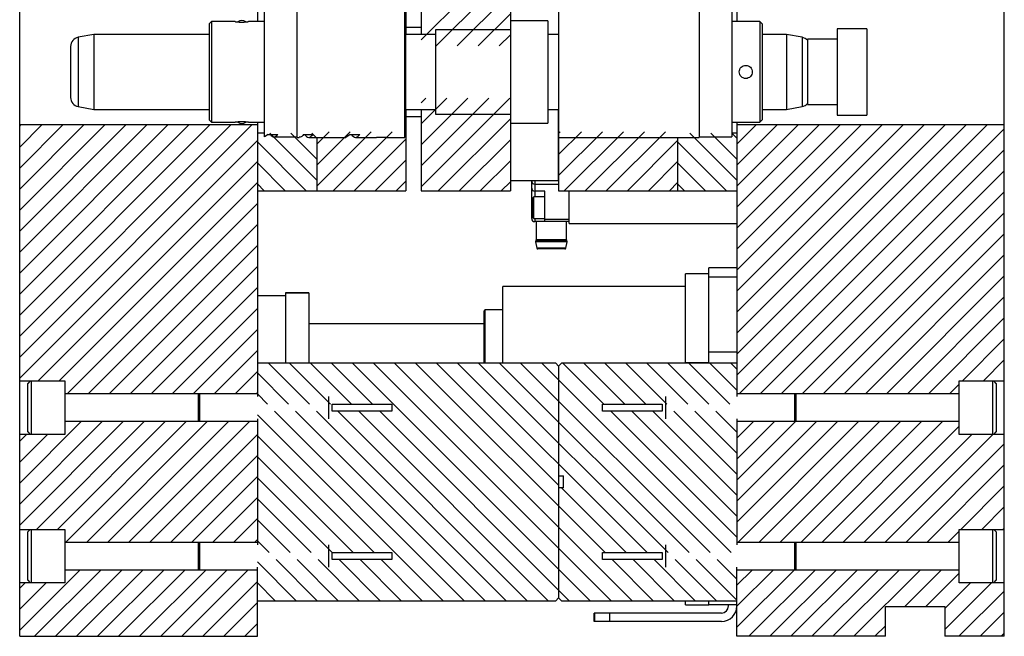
# Model space of a CAD drawing. Header units: inches. Extents: x 1880 to 2363, y -453 to -54.
# Tile 695 of 1056: x 1968 to 1976, y -128 to -123. Entities that reach past the tile are written whole.
import ezdxf

# ---------------------------------------------------------------- set-up
doc = ezdxf.new("R2010")
doc.units = ezdxf.units.IN
doc.header["$LTSCALE"] = 0.5
doc.header["$MEASUREMENT"] = 0
doc.layers.add('SID-M-F', color=202, linetype='Continuous')
doc.layers.add('SID-M-S', color=105, linetype='Continuous')

msp = doc.modelspace()

# ---------------------------------------------------------------- linework, layer by layer
at = {"layer": 'SID-M-F', "linetype": 'Continuous'}
for p, q in [((1971.49199, -122.93861), (1972.0288, -122.4018)), ((1971.61846, -122.98892), (1972.20558, -122.4018)), ((1971.79524, -122.98892), (1972.24199, -122.54217)), ((1971.97201, -122.98892), (1972.24199, -122.71894)), ((1972.14879, -122.98892), (1972.24199, -122.89572)), ((1971.49199, -123.46894), (1971.53122, -123.42971)), ((1971.49199, -123.64572), (1971.70799, -123.42971)), ((1971.49199, -123.8225), (1971.88477, -123.42971)), ((1971.49199, -123.99927), (1972.06155, -123.42971)), ((1971.49199, -124.17605), (1972.23832, -123.42971)), ((1971.6355, -124.20932), (1972.24199, -123.60283)), ((1968.11348, -123.66547), (1968.12312, -123.65583)), ((1968.11348, -123.84224), (1968.2999, -123.65583)), ((1968.11348, -124.01902), (1968.47667, -123.65583)), ((1968.11348, -124.1958), (1968.65345, -123.65583)), ((1968.11348, -124.37257), (1968.83023, -123.65583)), ((1968.11348, -124.54935), (1969.007, -123.65583)), ((1968.11348, -124.72613), (1969.18378, -123.65583)), ((1968.11348, -124.9029), (1969.36056, -123.65583)), ((1968.11348, -125.07968), (1969.53733, -123.65583)), ((1968.11348, -125.25646), (1969.71411, -123.65583)), ((1968.11348, -125.43323), (1969.89089, -123.65583)), ((1968.11348, -125.61001), (1970.06766, -123.65583)), ((1974.14848, -123.81765), (1974.31031, -123.65583)), ((1974.14848, -123.99443), (1974.48708, -123.65583)), ((1974.14848, -124.1712), (1974.66386, -123.65583)), ((1974.14848, -124.34798), (1974.84064, -123.65583)), ((1974.14848, -124.52476), (1975.01741, -123.65583)), ((1974.14848, -124.70153), (1975.19419, -123.65583)), ((1974.14848, -124.87831), (1975.37097, -123.65583)), ((1974.14848, -125.05509), (1975.54774, -123.65583)), ((1974.14848, -125.23186), (1975.72452, -123.65583)), ((1974.14848, -125.40864), (1975.9013, -123.65583)), ((1974.14848, -125.58542), (1976.07807, -123.65583)), ((1974.14848, -125.76219), (1976.25485, -123.65583)), ((1974.17129, -125.91617), (1976.39848, -123.68897)), ((1970.61348, -124.12068), (1970.21766, -123.72486)), ((1970.61348, -123.9439), (1970.39443, -123.72486)), ((1970.61348, -123.76713), (1970.57121, -123.72486)), ((1970.61348, -123.81712), (1970.71812, -123.71248)), ((1970.61348, -123.99389), (1970.8949, -123.71248)), ((1970.61348, -124.17067), (1971.07167, -123.71248)), ((1970.75162, -124.20932), (1971.24845, -123.71248)), ((1970.92839, -124.20932), (1971.36348, -123.77422)), ((1972.64848, -123.72666), (1972.66266, -123.71248)), ((1972.64848, -123.90344), (1972.83944, -123.71248)), ((1972.64848, -124.08021), (1973.01622, -123.71248)), ((1972.69616, -124.20932), (1973.19299, -123.71248)), ((1972.87294, -124.20932), (1973.36977, -123.71248)), ((1973.04971, -124.20932), (1973.54655, -123.71248)), ((1974.14848, -124.12015), (1973.75319, -123.72486)), ((1974.14848, -123.94337), (1973.92997, -123.72486)), ((1974.14848, -123.76659), (1974.10675, -123.72486)), ((1968.11348, -125.78679), (1970.11348, -123.78679)), ((1970.52534, -124.20932), (1970.11348, -123.79746)), ((1971.81228, -124.20932), (1972.24199, -123.7796)), ((1973.22649, -124.20932), (1973.64848, -123.78732)), ((1974.06088, -124.20932), (1973.64848, -123.79692)), ((1974.34806, -125.91617), (1976.39848, -123.86575)), ((1968.26786, -125.80919), (1970.11348, -123.96356)), ((1970.34856, -124.20932), (1970.11348, -123.97423)), ((1971.10517, -124.20932), (1971.36348, -123.951)), ((1971.98905, -124.20932), (1972.24199, -123.95638)), ((1973.40327, -124.20932), (1973.64848, -123.9641)), ((1973.8841, -124.20932), (1973.64848, -123.9737)), ((1974.52484, -125.91617), (1976.39848, -124.04253)), ((1968.44463, -125.80919), (1970.11348, -124.14034)), ((1970.17179, -124.20932), (1970.11348, -124.15101)), ((1971.28195, -124.20932), (1971.36348, -124.12778)), ((1972.16583, -124.20932), (1972.24199, -124.13316)), ((1973.58004, -124.20932), (1973.64848, -124.14087)), ((1973.70732, -124.20932), (1973.64848, -124.15048)), ((1974.70162, -125.91617), (1976.39848, -124.2193)), ((1968.51443, -125.91617), (1970.11348, -124.31712)), ((1974.87839, -125.91617), (1976.39848, -124.39608)), ((1968.69121, -125.91617), (1970.11348, -124.49389)), ((1975.05517, -125.91617), (1976.39848, -124.57286)), ((1968.86799, -125.91617), (1970.11348, -124.67067)), ((1975.23195, -125.91617), (1976.39848, -124.74963)), ((1969.04476, -125.91617), (1970.11348, -124.84745)), ((1975.40872, -125.91617), (1976.39848, -124.92641)), ((1969.22154, -125.91617), (1970.11348, -125.02422)), ((1975.5855, -125.91617), (1976.39848, -125.10319)), ((1969.39832, -125.91617), (1970.11348, -125.201)), ((1975.76228, -125.91617), (1976.39848, -125.27996)), ((1969.57509, -125.91617), (1970.11348, -125.37778)), ((1976.04603, -125.80919), (1976.39848, -125.45674)), ((1969.75187, -125.91617), (1970.11348, -125.55455)), ((1970.55279, -126.00453), (1970.20757, -125.65932)), ((1970.72956, -126.00453), (1970.38435, -125.65932)), ((1970.90634, -126.00453), (1970.56113, -125.65932)), ((1971.08312, -126.00453), (1970.7379, -125.65932)), ((1972.91468, -127.65932), (1970.91468, -125.65932)), ((1973.09146, -127.65932), (1971.09146, -125.65932)), ((1973.26823, -127.65932), (1971.26823, -125.65932)), ((1973.04022, -127.25453), (1971.44501, -125.65932)), ((1972.64848, -126.68601), (1971.62179, -125.65932)), ((1973.39378, -127.25453), (1971.79856, -125.65932)), ((1973.57055, -127.25453), (1971.97534, -125.65932)), ((1973.74733, -127.25453), (1972.15212, -125.65932)), ((1973.92411, -127.25453), (1972.32889, -125.65932)), ((1974.10088, -127.25453), (1972.50567, -125.65932)), ((1973.02766, -126.00453), (1972.68245, -125.65932)), ((1973.20444, -126.00453), (1972.85922, -125.65932)), ((1973.38121, -126.00453), (1973.036, -125.65932)), ((1973.55799, -126.00453), (1973.21278, -125.65932)), ((1973.73477, -126.00453), (1973.38956, -125.65932)), ((1973.91155, -126.00453), (1973.56633, -125.65932)), ((1974.08832, -126.00453), (1973.74311, -125.65932)), ((1974.14848, -125.88791), (1973.91989, -125.65932)), ((1974.14848, -125.71114), (1974.09666, -125.65932)), ((1976.22281, -125.80919), (1976.39848, -125.63352)), ((1969.92865, -125.91617), (1970.11348, -125.73133)), ((1970.37601, -126.00453), (1970.11348, -125.742)), ((1975.93905, -125.91617), (1976.01848, -125.83674)), ((1970.10542, -125.91617), (1970.11348, -125.90811)), ((1970.19923, -126.00453), (1970.11348, -125.91878)), ((1971.67724, -127.65932), (1970.11348, -126.09556)), ((1971.85402, -127.65932), (1970.25881, -126.0641)), ((1972.0308, -127.65932), (1970.43558, -126.0641)), ((1972.20757, -127.65932), (1970.61236, -126.0641)), ((1972.38435, -127.65932), (1970.78914, -126.0641)), ((1972.56113, -127.65932), (1970.96591, -126.0641)), ((1972.7379, -127.65932), (1971.14269, -126.0641)), ((1974.14848, -127.12535), (1973.08724, -126.0641)), ((1974.14848, -126.94857), (1973.26401, -126.0641)), ((1974.14848, -126.7718), (1973.44079, -126.0641)), ((1974.14848, -126.59502), (1973.61757, -126.0641)), ((1974.14848, -126.41824), (1973.79434, -126.0641)), ((1974.14848, -126.24147), (1973.97112, -126.0641)), ((1968.11348, -126.67067), (1968.63169, -126.15246)), ((1968.11348, -126.84745), (1968.80847, -126.15246)), ((1968.11348, -127.02422), (1968.98524, -126.15246)), ((1968.25529, -127.05919), (1969.16202, -126.15246)), ((1968.43207, -127.05919), (1969.3388, -126.15246)), ((1968.50187, -127.16617), (1969.51557, -126.15246)), ((1968.67865, -127.16617), (1969.69235, -126.15246)), ((1968.85542, -127.16617), (1969.86913, -126.15246)), ((1969.0322, -127.16617), (1970.0459, -126.15246)), ((1974.14848, -126.29253), (1974.28854, -126.15246)), ((1974.14848, -126.4693), (1974.46532, -126.15246)), ((1974.14848, -126.64608), (1974.6421, -126.15246)), ((1974.14848, -126.82286), (1974.81888, -126.15246)), ((1974.14848, -126.99963), (1974.99565, -126.15246)), ((1974.15872, -127.16617), (1975.17243, -126.15246)), ((1974.3355, -127.16617), (1975.34921, -126.15246)), ((1974.51228, -127.16617), (1975.52598, -126.15246)), ((1974.68905, -127.16617), (1975.70276, -126.15246)), ((1974.86583, -127.16617), (1975.87954, -126.15246)), ((1968.11348, -126.31712), (1968.17116, -126.25944)), ((1968.11348, -126.49389), (1968.34794, -126.25944)), ((1969.20898, -127.16617), (1970.11348, -126.26166)), ((1975.04261, -127.16617), (1976.01848, -126.19029)), ((1975.21939, -127.16617), (1976.12611, -126.25944)), ((1975.39616, -127.16617), (1976.30289, -126.25944)), ((1971.09568, -127.25453), (1970.11348, -126.27233)), ((1975.57294, -127.16617), (1976.39848, -126.34062)), ((1969.38575, -127.16617), (1970.11348, -126.43844)), ((1970.9189, -127.25453), (1970.11348, -126.44911)), ((1975.74972, -127.16617), (1976.39848, -126.5174)), ((1969.56253, -127.16617), (1970.11348, -126.61521)), ((1970.74213, -127.25453), (1970.11348, -126.62589)), ((1973.217, -127.25453), (1972.67179, -126.70932)), ((1976.03347, -127.05919), (1976.39848, -126.69418)), ((1969.73931, -127.16617), (1970.11348, -126.79199)), ((1970.56535, -127.25453), (1970.11348, -126.80266)), ((1976.21025, -127.05919), (1976.39848, -126.87095)), ((1969.91608, -127.16617), (1970.11348, -126.96877)), ((1970.38857, -127.25453), (1970.11348, -126.97944)), ((1975.92649, -127.16617), (1976.01848, -127.07418)), ((1976.38702, -127.05919), (1976.39848, -127.04773)), ((1970.09286, -127.16617), (1970.11348, -127.14554)), ((1970.2118, -127.25453), (1970.11348, -127.15622)), ((1970.43981, -127.65932), (1970.11348, -127.33299)), ((1970.61658, -127.65932), (1970.27137, -127.3141)), ((1970.79336, -127.65932), (1970.44815, -127.3141)), ((1970.97014, -127.65932), (1970.62492, -127.3141)), ((1971.14691, -127.65932), (1970.8017, -127.3141)), ((1971.32369, -127.65932), (1970.97848, -127.3141)), ((1971.50047, -127.65932), (1971.15525, -127.3141)), ((1973.44501, -127.65932), (1973.0998, -127.3141)), ((1973.62179, -127.65932), (1973.27657, -127.3141)), ((1973.79856, -127.65932), (1973.45335, -127.3141)), ((1973.97534, -127.65932), (1973.63013, -127.3141)), ((1974.14848, -127.65568), (1973.8069, -127.3141)), ((1974.14848, -127.4789), (1973.98368, -127.3141)), ((1968.11348, -127.90811), (1968.61913, -127.40246)), ((1968.23905, -127.95932), (1968.7959, -127.40246)), ((1968.41583, -127.95932), (1968.97268, -127.40246)), ((1968.59261, -127.95932), (1969.14946, -127.40246)), ((1968.76938, -127.95932), (1969.32623, -127.40246)), ((1968.94616, -127.95932), (1969.50301, -127.40246)), ((1969.12294, -127.95932), (1969.67979, -127.40246)), ((1969.29971, -127.95932), (1969.85656, -127.40246)), ((1969.47649, -127.95932), (1970.03334, -127.40246)), ((1974.14848, -127.52996), (1974.27598, -127.40246)), ((1974.14848, -127.70674), (1974.45276, -127.40246)), ((1974.14848, -127.88352), (1974.62954, -127.40246)), ((1974.24946, -127.95932), (1974.80631, -127.40246)), ((1974.42624, -127.95932), (1974.98309, -127.40246)), ((1974.60301, -127.95932), (1975.15987, -127.40246)), ((1974.77979, -127.95932), (1975.33664, -127.40246)), ((1974.95657, -127.95932), (1975.51342, -127.40246)), ((1975.13334, -127.95932), (1975.6902, -127.40246)), ((1975.56012, -127.70932), (1975.86697, -127.40246)), ((1969.65327, -127.95932), (1970.11348, -127.4991)), ((1975.7369, -127.70932), (1976.01848, -127.42773)), ((1968.11348, -127.55455), (1968.1586, -127.50944)), ((1968.11348, -127.73133), (1968.33537, -127.50944)), ((1970.26303, -127.65932), (1970.11348, -127.50977)), ((1975.89848, -127.72451), (1976.11355, -127.50944)), ((1975.89848, -127.90128), (1976.29033, -127.50944)), ((1976.01723, -127.95932), (1976.39848, -127.57806)), ((1969.83004, -127.95932), (1970.11348, -127.67587)), ((1976.194, -127.95932), (1976.39848, -127.75484)), ((1970.00682, -127.95932), (1970.11348, -127.85265)), ((1975.31012, -127.95932), (1975.39848, -127.87095)), ((1976.37078, -127.95932), (1976.39848, -127.93161))]:
    msp.add_line(p, q, dxfattribs=at)
at = {"layer": 'SID-M-S'}
for p, q in [((1968.11348, -125.80919), (1968.11348, -115.75909)), ((1976.39848, -127.05919), (1976.39848, -115.75909)), ((1970.11348, -119.13254), (1970.11348, -122.78609)), ((1974.14848, -119.13254), (1974.14848, -122.78609)), ((1971.36348, -121.36932), (1971.36348, -122.89436)), ((1971.49199, -121.36932), (1971.49199, -122.89436)), ((1972.64848, -121.37558), (1972.64848, -124.20932)), ((1972.24199, -122.42932), (1972.24199, -124.20932)), ((1970.17238, -123.75656), (1970.17238, -122.66207)), ((1970.44797, -123.7605), (1970.44797, -122.65813)), ((1971.35348, -123.7605), (1971.35348, -122.65813)), ((1973.82959, -122.65813), (1973.82959, -123.7605)), ((1974.10518, -122.66207), (1974.10518, -123.75656)), ((1972.55695, -122.77821), (1972.24199, -122.77821)), ((1972.55695, -122.77821), (1972.55695, -123.64042)), ((1969.72663, -122.78609), (1969.70695, -122.80577)), ((1969.70695, -122.80577), (1969.70695, -123.61286)), ((1969.92742, -122.78609), (1969.72663, -122.78609)), ((1969.72663, -122.78609), (1969.72663, -123.63254)), ((1970.17238, -122.78609), (1970.03765, -122.78609)), ((1971.36049, -122.80577), (1971.35348, -122.79876)), ((1971.36049, -122.80577), (1971.36049, -123.61286)), ((1971.49199, -122.83432), (1971.36348, -122.83432)), ((1972.24199, -122.85499), (1971.61207, -122.85499)), ((1971.61207, -122.85499), (1971.61207, -123.56365)), ((1974.34081, -122.78609), (1974.10518, -122.78609)), ((1974.36049, -122.80577), (1974.34081, -122.78609)), ((1974.34081, -122.78609), (1974.34081, -123.63254)), ((1974.36049, -122.80577), (1974.36049, -123.61286)), ((1975.24199, -122.84682), (1974.99199, -122.84682)), ((1974.99199, -122.84682), (1974.99199, -123.57182)), ((1975.24199, -122.84682), (1975.24199, -123.57182)), ((1968.73805, -122.89436), (1968.60627, -122.91759)), ((1968.60627, -122.91759), (1968.60627, -123.50104)), ((1969.70695, -122.89436), (1968.73805, -122.89436)), ((1968.73805, -122.89436), (1968.73805, -123.52428)), ((1971.61207, -122.89436), (1971.36049, -122.89436)), ((1972.64848, -122.89436), (1972.55695, -122.89436)), ((1974.56482, -122.89436), (1974.36049, -122.89436)), ((1974.69661, -122.91759), (1974.56482, -122.89436)), ((1974.56482, -122.89436), (1974.56482, -123.52428)), ((1974.69661, -122.91759), (1974.69661, -123.50104)), ((1974.99199, -122.93432), (1974.74199, -122.93432)), ((1974.74199, -122.93432), (1974.74199, -123.48432)), ((1968.5412, -122.99514), (1968.5412, -123.4235)), ((1968.60627, -123.50104), (1968.73805, -123.52428)), ((1968.73805, -123.52428), (1969.70695, -123.52428)), ((1971.36049, -123.52428), (1971.61207, -123.52428)), ((1971.36348, -123.52428), (1971.36348, -124.20932)), ((1971.49199, -123.52428), (1971.49199, -124.20932)), ((1972.55695, -123.52428), (1972.64848, -123.52428)), ((1972.64549, -123.52428), (1972.64549, -124.12182)), ((1974.36049, -123.52428), (1974.56482, -123.52428)), ((1974.56482, -123.52428), (1974.69661, -123.50104)), ((1974.74199, -123.48432), (1974.99199, -123.48432)), ((1971.36348, -123.58432), (1971.49199, -123.58432)), ((1971.61207, -123.56365), (1972.24199, -123.56365)), ((1974.99199, -123.57182), (1975.24199, -123.57182)), ((1970.11348, -123.65583), (1968.11348, -123.65583)), ((1969.70695, -123.61286), (1969.72663, -123.63254)), ((1969.72663, -123.63254), (1969.92743, -123.63254)), ((1970.03765, -123.63254), (1970.17238, -123.63254)), ((1970.11348, -123.63254), (1970.11348, -125.94057)), ((1971.35348, -123.61987), (1971.36049, -123.61286)), ((1972.24199, -123.64042), (1972.55695, -123.64042)), ((1972.64848, -123.64682), (1972.64549, -123.64382)), ((1974.10518, -123.63254), (1974.34081, -123.63254)), ((1974.14848, -123.63254), (1974.14848, -125.94057)), ((1976.39848, -123.65583), (1974.14848, -123.65583)), ((1974.34081, -123.63254), (1974.36049, -123.61286)), ((1970.17238, -123.72486), (1970.11348, -123.72486)), ((1970.20543, -123.73687), (1970.17238, -123.75656)), ((1970.20543, -123.73687), (1970.28618, -123.73687)), ((1970.25313, -123.75656), (1970.44797, -123.75656)), ((1970.44797, -123.7605), (1970.46486, -123.7605)), ((1970.50111, -123.73687), (1970.58186, -123.73687)), ((1970.54559, -123.7605), (1970.85855, -123.7605)), ((1970.61348, -123.7605), (1970.61348, -124.20932)), ((1970.89481, -123.73687), (1970.85855, -123.7605)), ((1970.89481, -123.73687), (1970.97556, -123.73687)), ((1970.93929, -123.7605), (1971.11522, -123.7605)), ((1971.196, -123.7605), (1971.11526, -123.7605)), ((1971.19604, -123.7605), (1971.35348, -123.7605)), ((1971.36348, -123.71248), (1971.35348, -123.71248)), ((1972.64848, -123.7605), (1973.82959, -123.7605)), ((1973.64848, -123.7605), (1973.64848, -124.20932)), ((1973.82959, -123.75656), (1974.10518, -123.75656)), ((1974.14848, -123.72486), (1974.10518, -123.72486)), ((1972.64549, -123.97481), (1972.64848, -123.97182)), ((1972.64549, -124.0164), (1972.64848, -124.0164)), ((1972.24199, -124.12182), (1972.64549, -124.12182)), ((1972.42188, -124.44416), (1972.42188, -124.12182)), ((1972.44688, -124.12182), (1972.44688, -124.25955)), ((1972.44688, -124.1542), (1972.64848, -124.1542)), ((1970.11348, -124.20932), (1971.36348, -124.20932)), ((1971.49199, -124.20932), (1972.24199, -124.20932)), ((1972.43923, -124.25955), (1972.42803, -124.27075)), ((1972.42803, -124.43135), (1972.42803, -124.27075)), ((1972.53188, -124.25955), (1972.43923, -124.25955)), ((1972.43923, -124.44255), (1972.43923, -124.25955)), ((1972.53188, -124.21325), (1972.44688, -124.21325)), ((1972.53188, -124.46916), (1972.53188, -124.21325)), ((1972.64848, -124.20932), (1974.14848, -124.20932)), ((1972.73688, -124.48432), (1972.73688, -124.20932)), ((1972.42188, -124.35105), (1972.42803, -124.35105)), ((1972.42803, -124.43135), (1972.43923, -124.44255)), ((1972.43923, -124.44255), (1972.53188, -124.44255)), ((1972.44688, -124.44255), (1972.44688, -124.46916)), ((1972.73688, -124.46916), (1972.44688, -124.46916)), ((1972.45893, -124.46916), (1972.45893, -124.62314)), ((1972.53188, -124.44947), (1972.73688, -124.44947)), ((1972.71484, -124.62314), (1972.71484, -124.46916)), ((1972.73688, -124.48432), (1974.14848, -124.48432)), ((1972.45343, -124.6401), (1972.46424, -124.69146)), ((1972.72034, -124.6401), (1972.45343, -124.6401)), ((1972.45672, -124.62935), (1972.4553, -124.63109)), ((1972.71846, -124.63109), (1972.4553, -124.63109)), ((1972.71705, -124.62935), (1972.45672, -124.62935)), ((1972.71484, -124.62314), (1972.45893, -124.62314)), ((1972.70953, -124.69146), (1972.72034, -124.6401)), ((1972.71846, -124.63109), (1972.71705, -124.62935)), ((1972.70953, -124.69146), (1972.46424, -124.69146)), ((1972.69974, -124.6994), (1972.47402, -124.6994)), ((1973.91226, -124.90808), (1973.71541, -124.90808)), ((1973.71541, -125.65611), (1973.71541, -124.90808)), ((1974.14848, -124.85695), (1973.91226, -124.85695)), ((1973.91226, -125.65611), (1973.91226, -124.85695)), ((1974.14848, -124.93569), (1973.91226, -124.93569)), ((1973.71541, -125.01443), (1972.17998, -125.01443)), ((1972.17998, -125.65932), (1972.17998, -125.01443)), ((1970.3497, -125.09317), (1970.11348, -125.09317)), ((1970.54655, -125.06979), (1970.3497, -125.06979)), ((1970.3497, -125.06979), (1970.3497, -125.65932)), ((1970.54655, -125.07224), (1970.3497, -125.07224)), ((1970.54655, -125.06979), (1970.54655, -125.65932)), ((1972.0225, -125.65932), (1972.0225, -125.21916)), ((1972.17998, -125.21128), (1972.03037, -125.21128)), ((1972.03037, -125.65932), (1972.03037, -125.21128)), ((1972.0225, -125.32939), (1970.54655, -125.32939)), ((1973.91226, -125.56561), (1974.14848, -125.56561)), ((1972.62348, -125.65932), (1970.11348, -125.65932)), ((1972.62348, -125.65932), (1972.64848, -125.68432)), ((1972.64848, -125.68432), (1972.67348, -125.65932)), ((1974.14848, -125.65932), (1972.67348, -125.65932)), ((1973.71541, -125.65611), (1973.91226, -125.65611)), ((1972.64848, -125.68432), (1972.64848, -127.63432)), ((1968.11348, -125.80919), (1968.49348, -125.80919)), ((1968.11348, -127.05919), (1968.11348, -125.80919)), ((1968.20298, -125.80919), (1968.18098, -125.83119)), ((1968.18098, -126.23744), (1968.18098, -125.83119)), ((1968.21223, -126.25944), (1968.21223, -125.80919)), ((1968.49348, -125.80919), (1968.49348, -126.25944)), ((1976.01848, -125.80919), (1976.39848, -125.80919)), ((1976.01848, -126.25944), (1976.01848, -125.80919)), ((1976.29973, -125.80919), (1976.29973, -126.25944)), ((1976.33098, -125.83119), (1976.30898, -125.80919)), ((1976.33098, -125.83119), (1976.33098, -126.23744)), ((1968.49348, -125.91617), (1970.11348, -125.91617)), ((1969.61888, -126.15246), (1969.61888, -125.91617)), ((1969.6204, -126.15246), (1969.6204, -125.91617)), ((1969.62898, -126.15246), (1969.62898, -125.91617)), ((1974.14848, -125.91617), (1976.01848, -125.91617)), ((1974.63299, -125.91617), (1974.63299, -126.15246)), ((1974.64156, -125.91617), (1974.64156, -126.15246)), ((1974.64309, -125.91617), (1974.64309, -126.15246)), ((1970.71573, -126.12807), (1970.71573, -125.94057)), ((1970.74348, -126.00453), (1971.24348, -126.00453)), ((1970.74348, -126.0641), (1970.74348, -126.00453)), ((1973.01848, -126.00453), (1973.51848, -126.00453)), ((1973.51848, -126.00453), (1973.51848, -126.0641)), ((1973.54623, -125.94057), (1973.54623, -126.12807)), ((1971.24348, -126.0641), (1970.74348, -126.0641)), ((1973.51848, -126.0641), (1973.01848, -126.0641)), ((1970.11348, -126.15246), (1968.49348, -126.15246)), ((1970.11348, -126.12807), (1970.11348, -127.19057)), ((1974.14848, -126.12807), (1974.14848, -127.19057)), ((1976.01848, -126.15246), (1974.14848, -126.15246)), ((1968.49348, -126.25944), (1968.11348, -126.25944)), ((1968.18098, -126.23744), (1968.20298, -126.25944)), ((1976.39848, -126.25944), (1976.01848, -126.25944)), ((1976.30898, -126.25944), (1976.33098, -126.23744)), ((1972.64848, -126.60932), (1972.68848, -126.60932)), ((1972.68848, -126.70932), (1972.68848, -126.60932)), ((1972.68848, -126.70932), (1972.64848, -126.70932)), ((1968.11348, -127.05919), (1968.49348, -127.05919)), ((1968.11348, -127.95932), (1968.11348, -127.05919)), ((1968.20298, -127.05919), (1968.18098, -127.08119)), ((1968.18098, -127.48744), (1968.18098, -127.08119)), ((1968.21223, -127.50944), (1968.21223, -127.05919)), ((1968.49348, -127.05919), (1968.49348, -127.50944)), ((1976.01848, -127.50944), (1976.01848, -127.05919)), ((1976.01848, -127.05919), (1976.39848, -127.05919)), ((1976.29973, -127.05919), (1976.29973, -127.50944)), ((1976.33098, -127.08119), (1976.30898, -127.05919)), ((1976.33098, -127.08119), (1976.33098, -127.48744)), ((1976.39848, -127.95932), (1976.39848, -127.05919)), ((1968.49348, -127.16617), (1970.11348, -127.16617)), ((1969.61888, -127.40246), (1969.61888, -127.16617)), ((1969.6204, -127.40246), (1969.6204, -127.16617)), ((1969.62898, -127.40246), (1969.62898, -127.16617)), ((1974.14848, -127.16617), (1976.01848, -127.16617)), ((1974.63299, -127.16617), (1974.63299, -127.40246)), ((1974.64156, -127.16617), (1974.64156, -127.40246)), ((1974.64309, -127.16617), (1974.64309, -127.40246)), ((1970.71573, -127.37807), (1970.71573, -127.19057)), ((1970.74348, -127.25453), (1971.24348, -127.25453)), ((1970.74348, -127.3141), (1970.74348, -127.25453)), ((1973.01848, -127.25453), (1973.51848, -127.25453)), ((1973.51848, -127.25453), (1973.51848, -127.3141)), ((1973.54623, -127.19057), (1973.54623, -127.37807)), ((1971.24348, -127.3141), (1970.74348, -127.3141)), ((1973.51848, -127.3141), (1973.01848, -127.3141)), ((1970.11348, -127.40246), (1968.49348, -127.40246)), ((1970.11348, -127.95932), (1970.11348, -127.37807)), ((1974.14848, -127.95932), (1974.14848, -127.37807)), ((1976.01848, -127.40246), (1974.14848, -127.40246)), ((1968.18098, -127.48744), (1968.20298, -127.50944)), ((1976.30898, -127.50944), (1976.33098, -127.48744)), ((1968.49348, -127.50944), (1968.11348, -127.50944)), ((1976.39848, -127.50944), (1976.01848, -127.50944)), ((1970.11348, -127.65932), (1972.62348, -127.65932)), ((1972.64848, -127.63432), (1972.62348, -127.65932)), ((1972.67348, -127.65932), (1972.64848, -127.63432)), ((1972.67348, -127.65932), (1974.14848, -127.65932)), ((1973.71541, -127.69315), (1973.71541, -127.65932)), ((1973.91226, -127.69315), (1973.91226, -127.65932)), ((1973.71541, -127.69315), (1973.91226, -127.69315)), ((1973.91226, -127.6916), (1974.14848, -127.6916)), ((1974.07748, -127.70332), (1974.07748, -127.6916)), ((1975.39848, -127.95932), (1975.39848, -127.70932)), ((1975.39848, -127.70932), (1975.89848, -127.70932)), ((1975.89848, -127.70932), (1975.89848, -127.95932)), ((1972.94848, -127.83432), (1972.94848, -127.76332)), ((1974.01748, -127.76332), (1972.94848, -127.76332)), ((1974.01748, -127.83432), (1972.94848, -127.83432)), ((1972.95348, -127.83432), (1972.95348, -127.76332)), ((1973.07848, -127.83432), (1973.07848, -127.76332)), ((1968.11348, -127.95932), (1970.11348, -127.95932)), ((1975.39848, -127.95932), (1974.14848, -127.95932)), ((1976.39848, -127.95932), (1975.89848, -127.95932))]:
    msp.add_line(p, q, dxfattribs=at)
for centre, radius, start, end in [((1969.98254, -122.8353), 0.05906, 53.884193, 125.856293), ((1968.61994, -122.99514), 0.07874, 100, 180), ((1974.68293, -122.99514), 0.07874, 41.409622, 80), ((1968.61994, -123.4235), 0.07874, 180, 260), ((1974.68293, -123.4235), 0.07874, 280, 318.590378), ((1969.98254, -123.58333), 0.05906, 234.305413, 305.643858), ((1972.44688, -124.1292), 0.025, 180, 270), ((1972.44688, -124.18825), 0.025, 180, 270), ((1972.44688, -124.44416), 0.025, 180, 270), ((1972.46306, -124.63741), 0.01, 140.853025, 195.645072), ((1972.44909, -124.62314), 0.00984, 320.853025, 0), ((1972.72468, -124.62314), 0.00984, 180, 219.146975), ((1972.71071, -124.63741), 0.01, 344.354928, 39.146975), ((1972.47402, -124.6894), 0.01, 191.884474, 270), ((1972.69974, -124.6894), 0.01, 270, 348.115526), ((1972.03037, -125.21916), 0.00787, 90, 180), ((1974.01748, -127.70332), 0.131, 270, 0), ((1974.01748, -127.70332), 0.06, 270, 0)]:
    msp.add_arc(centre, radius, start, end, dxfattribs=at)
for points, knots in [([(1969.92742, -122.78609), (1969.92825, -122.7862), (1969.92991, -122.78642), (1969.94264, -122.7879), (1969.96082, -122.78929), (1969.98253, -122.78989), (1970.00412, -122.78931), (1970.02267, -122.78787), (1970.03411, -122.78656), (1970.03905, -122.78591), (1970.03765, -122.78609), (1970.03765, -122.78609)], [0, 0, 0, 0, 0.1248697, 0.2498658, 0.3748436, 0.4998001, 0.6247745, 0.7497699, 0.8747458, 0.9997035, 1, 1, 1, 1]), ([(1974.16758, -123.20932), (1974.16841, -123.21654), (1974.17007, -123.23098), (1974.18281, -123.2493), (1974.20099, -123.26155), (1974.22269, -123.26587), (1974.24434, -123.26156), (1974.26267, -123.24932), (1974.27492, -123.23101), (1974.27925, -123.20935), (1974.27495, -123.18769), (1974.26271, -123.16936), (1974.2444, -123.15709), (1974.22275, -123.15276), (1974.20105, -123.15706), (1974.18286, -123.16929), (1974.17008, -123.18761), (1974.16841, -123.20207), (1974.16758, -123.20932)], [0, 0, 0, 0, 0.062486, 0.1249819, 0.1874706, 0.2499488, 0.3124372, 0.3749358, 0.4374251, 0.4999039, 0.5623916, 0.6248896, 0.6873781, 0.7498573, 0.8123459, 0.8748441, 0.9373155, 1, 1, 1, 1]), ([(1970.03765, -123.63254), (1970.03683, -123.63243), (1970.03517, -123.63221), (1970.02244, -123.63073), (1970.00426, -123.62934), (1969.98255, -123.62874), (1969.96096, -123.62933), (1969.94241, -123.63077), (1969.93097, -123.63207), (1969.92603, -123.63272), (1969.92743, -123.63254), (1969.92743, -123.63254)], [0, 0, 0, 0, 0.1248697, 0.2498658, 0.3748436, 0.4998001, 0.6247745, 0.7497699, 0.8747458, 0.9997035, 1, 1, 1, 1]), ([(1970.50111, -123.73687), (1970.49239, -123.74724), (1970.48043, -123.76145), (1970.46817, -123.75838), (1970.46486, -123.75755)], [0, 0, 0, 0, 0.7298407, 1, 1, 1, 1]), ([(1971.24348, -126.00453), (1971.24469, -126.01703), (1971.24661, -126.03693), (1971.24433, -126.05674), (1971.24348, -126.0641)], [0, 0, 0, 0, 0.6285512, 1, 1, 1, 1]), ([(1973.01848, -126.0641), (1973.01728, -126.0516), (1973.01536, -126.03171), (1973.01764, -126.01189), (1973.01848, -126.00453)], [0, 0, 0, 0, 0.6285512, 1, 1, 1, 1]), ([(1971.24348, -127.25453), (1971.24469, -127.26703), (1971.24661, -127.28693), (1971.24433, -127.30674), (1971.24348, -127.3141)], [0, 0, 0, 0, 0.6285512, 1, 1, 1, 1]), ([(1973.01848, -127.3141), (1973.01728, -127.3016), (1973.01536, -127.28171), (1973.01764, -127.26189), (1973.01848, -127.25453)], [0, 0, 0, 0, 0.6285512, 1, 1, 1, 1])]:
    msp.add_open_spline(points, degree=3, knots=knots, dxfattribs=at)
for points in [[(1970.22008, -123.73687), (1970.2311, -123.74672), (1970.25313, -123.7664), (1970.27516, -123.74672), (1970.28618, -123.73687)], [(1970.50932, -123.73687), (1970.52141, -123.74869), (1970.54559, -123.77231), (1970.56977, -123.74869), (1970.58186, -123.73687)], [(1970.90303, -123.73687), (1970.91511, -123.74869), (1970.93929, -123.77231), (1970.96347, -123.74869), (1970.97556, -123.73687)]]:
    msp.add_open_spline(points, degree=3, dxfattribs=at)

doc.saveas('drawing.dxf')
